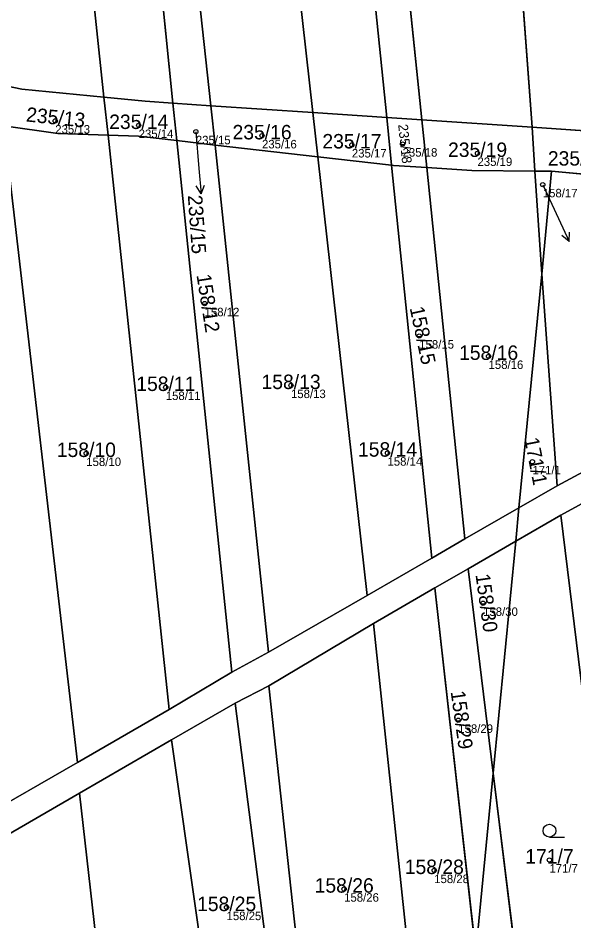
# Model space of a CAD drawing. Extents: x -603967 to -594699, y -1179315 to -1165625.
# Drawn here: x -597643.2 to -597577.8, y -1172739.7 to -1172633.4 of the extents above; entities that cross this region are included whole.
import ezdxf

# ---------------------------------------------------------------- set-up
doc = ezdxf.new("R2010")
doc.units = 0
for name, color, linetype in [('Definiční body', 7, 'Continuous'), ('Hranice parcel', 7, 'Continuous'), ('Parcelní čísla', 7, 'Continuous'), ('Polygon parcely', 7, 'Continuous'), ('Pop  PČ popisy', 7, 'Continuous'), ('Značky kultur', 7, 'Continuous')]:
    doc.layers.add(name, color=color, linetype=linetype)

msp = doc.modelspace()

# ---------------------------------------------------------------- linework, layer by layer
at = {"layer": 'Definiční body'}
for centre in [(-597638.84, -1172645.53994), (-597629.03, -1172646.06994), (-597622.3, -1172646.80994), (-597614.52, -1172647.28994), (-597603.95, -1172648.35994), (-597597.98, -1172648.25994), (-597589.17, -1172649.35994), (-597581.49, -1172653.04994), (-597621.27, -1172667.04994), (-597596.02, -1172670.85994), (-597587.87, -1172673.24994), (-597625.84, -1172676.90994), (-597611.11, -1172676.67994), (-597635.19, -1172684.67994), (-597599.76, -1172684.63994), (-597582.71, -1172685.65994), (-597588.51, -1172702.31994), (-597591.43, -1172716.08994), (-597580.71, -1172732.53994), (-597594.26, -1172733.76994), (-597604.86, -1172735.95994), (-597618.69, -1172738.12994)]:
    msp.add_circle(centre, 0.25, dxfattribs=at)
at = {"layer": 'Hranice parcel'}
for p, q in [((-597595.71, -1172645.42), (-597602.44, -1172580.37)), ((-597599.85, -1172645.14), (-597606.4, -1172581.35)), ((-597608.52, -1172644.56), (-597615.36, -1172583.75)), ((-597620.53, -1172643.75), (-597626.74, -1172586.73)), ((-597625, -1172643.45), (-597630.6, -1172587.79)), ((-597633.11, -1172642.75), (-597638.71, -1172589.91)), ((-597582.75, -1172646.29), (-597586.09, -1172601.2)), ((-597632.63, -1172647.22), (-597633.11, -1172642.75)), ((-597624.54, -1172647.86), (-597625, -1172643.45)), ((-597620.53, -1172643.75), (-597625, -1172643.45)), ((-597608.52, -1172644.56), (-597620.53, -1172643.75)), ((-597620.04, -1172648.38), (-597620.53, -1172643.75)), ((-597599.85, -1172645.14), (-597608.52, -1172644.56)), ((-597607.94, -1172649.76), (-597608.52, -1172644.56)), ((-597599.28, -1172650.75), (-597599.85, -1172645.14)), ((-597595.71, -1172645.42), (-597599.85, -1172645.14)), ((-597582.75, -1172646.29), (-597595.71, -1172645.42)), ((-597595.13, -1172651.03), (-597595.71, -1172645.42)), ((-597636.23, -1172721.05), (-597644.88, -1172646.12)), ((-597582.41, -1172651.45), (-597582.75, -1172646.29)), ((-597570.89, -1172647.09), (-597582.75, -1172646.29)), ((-597625.42, -1172714.81), (-597632.63, -1172647.22)), ((-597620.04, -1172648.38), (-597624.54, -1172647.86)), ((-597618.07, -1172710.43), (-597624.54, -1172647.86)), ((-597607.94, -1172649.76), (-597620.04, -1172648.38)), ((-597613.76, -1172708.09), (-597620.04, -1172648.38)), ((-597602.16, -1172701.4), (-597607.94, -1172649.76)), ((-597599.28, -1172650.75), (-597607.94, -1172649.76)), ((-597594.54, -1172697), (-597599.28, -1172650.75)), ((-597590.64, -1172694.75), (-597595.13, -1172651.03)), ((-597581.62, -1172663.59), (-597582.41, -1172651.45)), ((-597580.45, -1172651.47), (-597582.41, -1172651.45)), ((-597581.62, -1172663.59), (-597580.45, -1172651.47)), ((-597570.45, -1172652.4), (-597580.45, -1172651.47)), ((-597584.29, -1172691.09), (-597581.62, -1172663.59)), ((-597579.81, -1172688.5), (-597581.62, -1172663.59)), ((-597579.81, -1172688.5), (-597568.01, -1172682.14)), ((-597567.75, -1172685.61), (-597579.38, -1172691.97)), ((-597584.29, -1172691.09), (-597579.81, -1172688.5)), ((-597590.64, -1172694.75), (-597584.29, -1172691.09)), ((-597584.67, -1172695.02), (-597584.29, -1172691.09)), ((-597579.38, -1172691.97), (-597584.67, -1172695.02)), ((-597570.19, -1172766.78), (-597579.38, -1172691.97)), ((-597594.54, -1172697), (-597590.64, -1172694.75)), ((-597584.67, -1172695.02), (-597590.28, -1172698.26)), ((-597587.32, -1172722.3), (-597584.67, -1172695.02)), ((-597602.16, -1172701.4), (-597594.54, -1172697)), ((-597590.28, -1172698.26), (-597594.18, -1172700.51)), ((-597587.32, -1172722.3), (-597590.28, -1172698.26)), ((-597594.18, -1172700.51), (-597601.41, -1172704.69)), ((-597589.37, -1172743.38), (-597594.18, -1172700.51)), ((-597613.76, -1172708.09), (-597602.16, -1172701.4)), ((-597601.41, -1172704.69), (-597613.71, -1172712.02)), ((-597595.22, -1172763.42), (-597601.41, -1172704.69)), ((-597618.07, -1172710.43), (-597613.76, -1172708.09)), ((-597625.42, -1172714.81), (-597618.07, -1172710.43)), ((-597613.71, -1172712.02), (-597617.67, -1172714.08)), ((-597613.71, -1172712.02), (-597608.32, -1172761.82)), ((-597617.67, -1172714.08), (-597625.15, -1172718.4)), ((-597611.6, -1172761.42), (-597617.67, -1172714.08)), ((-597636.23, -1172721.05), (-597625.42, -1172714.81)), ((-597625.15, -1172718.4), (-597635.98, -1172724.66)), ((-597619.16, -1172760.5), (-597625.15, -1172718.4)), ((-597647.97, -1172727.83), (-597636.23, -1172721.05)), ((-597589.37, -1172743.38), (-597587.32, -1172722.3)), ((-597582.05, -1172765.17), (-597587.32, -1172722.3)), ((-597635.98, -1172724.66), (-597647.03, -1172731.05)), ((-597632.1, -1172758.92), (-597635.98, -1172724.66))]:
    msp.add_line(p, q, dxfattribs=at)
for points in [[(-597633.11, -1172642.75), (-597642.79, -1172641.8), (-597645.44, -1172641.25)], [(-597625, -1172643.45), (-597628.25, -1172643.23), (-597633.11, -1172642.75)], [(-597632.63, -1172647.22), (-597638.53, -1172647.02), (-597644.88, -1172646.12)], [(-597624.54, -1172647.86), (-597629.05, -1172647.34), (-597632.63, -1172647.22)], [(-597595.13, -1172651.03), (-597599.05, -1172650.78), (-597599.28, -1172650.75)], [(-597582.41, -1172651.45), (-597589.85, -1172651.37), (-597595.13, -1172651.03)]]:
    msp.add_lwpolyline(points, dxfattribs=at)
at = {"layer": 'Polygon parcely'}
for points in [[(-597582.75, -1172646.29), (-597586.09, -1172601.2), (-597597.44, -1172579.14), (-597602.44, -1172580.37), (-597595.71, -1172645.42)], [(-597595.71, -1172645.42), (-597602.44, -1172580.37), (-597606.4, -1172581.35), (-597599.85, -1172645.14)], [(-597599.85, -1172645.14), (-597606.4, -1172581.35), (-597615.36, -1172583.75), (-597608.52, -1172644.56)], [(-597608.52, -1172644.56), (-597615.36, -1172583.75), (-597626.74, -1172586.73), (-597620.53, -1172643.75)], [(-597620.53, -1172643.75), (-597626.74, -1172586.73), (-597630.6, -1172587.79), (-597625, -1172643.45)], [(-597625, -1172643.45), (-597630.6, -1172587.79), (-597638.71, -1172589.91), (-597633.11, -1172642.75), (-597628.25, -1172643.23)], [(-597633.11, -1172642.75), (-597638.71, -1172589.91), (-597650.89, -1172592.98), (-597645.44, -1172641.25), (-597642.79, -1172641.8)], [(-597570.89, -1172647.09), (-597573.46, -1172619.88), (-597578.23, -1172616.23), (-597586.09, -1172601.2), (-597582.75, -1172646.29)], [(-597633.11, -1172642.75), (-597642.79, -1172641.8), (-597645.44, -1172641.25), (-597644.88, -1172646.12), (-597638.53, -1172647.02), (-597632.63, -1172647.22)], [(-597628.25, -1172643.23), (-597633.11, -1172642.75), (-597632.63, -1172647.22), (-597629.05, -1172647.34), (-597624.54, -1172647.86), (-597625, -1172643.45)], [(-597655.38, -1172644.11), (-597657.48, -1172643.42), (-597647.97, -1172727.83), (-597636.23, -1172721.05), (-597644.88, -1172646.12), (-597647.29, -1172645.78)], [(-597625, -1172643.45), (-597624.54, -1172647.86), (-597620.04, -1172648.38), (-597620.53, -1172643.75)], [(-597620.53, -1172643.75), (-597620.04, -1172648.38), (-597607.94, -1172649.76), (-597608.52, -1172644.56)], [(-597599.85, -1172645.14), (-597608.52, -1172644.56), (-597607.94, -1172649.76), (-597599.28, -1172650.75)], [(-597595.13, -1172651.03), (-597595.71, -1172645.42), (-597599.85, -1172645.14), (-597599.28, -1172650.75), (-597599.05, -1172650.78)], [(-597582.75, -1172646.29), (-597595.71, -1172645.42), (-597595.13, -1172651.03), (-597589.85, -1172651.37), (-597582.41, -1172651.45)], [(-597625.42, -1172714.81), (-597632.63, -1172647.22), (-597638.53, -1172647.02), (-597644.88, -1172646.12), (-597636.23, -1172721.05)], [(-597570.89, -1172647.09), (-597582.75, -1172646.29), (-597582.41, -1172651.45), (-597580.45, -1172651.47), (-597570.45, -1172652.4)], [(-597629.05, -1172647.34), (-597632.63, -1172647.22), (-597625.42, -1172714.81), (-597618.07, -1172710.43), (-597624.54, -1172647.86)], [(-597624.54, -1172647.86), (-597618.07, -1172710.43), (-597613.76, -1172708.09), (-597620.04, -1172648.38)], [(-597607.94, -1172649.76), (-597620.04, -1172648.38), (-597613.76, -1172708.09), (-597602.16, -1172701.4)], [(-597599.28, -1172650.75), (-597607.94, -1172649.76), (-597602.16, -1172701.4), (-597594.54, -1172697)], [(-597595.13, -1172651.03), (-597599.05, -1172650.78), (-597599.28, -1172650.75), (-597594.54, -1172697), (-597590.64, -1172694.75)], [(-597582.41, -1172651.45), (-597589.85, -1172651.37), (-597595.13, -1172651.03), (-597590.64, -1172694.75), (-597584.29, -1172691.09), (-597581.62, -1172663.59)], [(-597581.62, -1172663.59), (-597580.45, -1172651.47), (-597582.41, -1172651.45)], [(-597568.01, -1172682.14), (-597570.45, -1172652.4), (-597580.45, -1172651.47), (-597581.62, -1172663.59), (-597579.81, -1172688.5)], [(-597579.81, -1172688.5), (-597581.62, -1172663.59), (-597584.29, -1172691.09)], [(-597560.36, -1172678.01), (-597568.01, -1172682.14), (-597579.81, -1172688.5), (-597584.29, -1172691.09), (-597584.67, -1172695.02), (-597579.38, -1172691.97), (-597567.75, -1172685.61), (-597560.72, -1172681.78)], [(-597570.19, -1172766.78), (-597568.89, -1172766.96), (-597564.18, -1172717.82), (-597567.75, -1172685.61), (-597579.38, -1172691.97)], [(-597579.38, -1172691.97), (-597584.67, -1172695.02), (-597587.32, -1172722.3), (-597582.05, -1172765.17), (-597570.19, -1172766.78)], [(-597587.32, -1172722.3), (-597584.67, -1172695.02), (-597590.28, -1172698.26)], [(-597589.37, -1172743.38), (-597587.32, -1172722.3), (-597590.28, -1172698.26), (-597594.18, -1172700.51)], [(-597594.18, -1172700.51), (-597601.41, -1172704.69), (-597595.22, -1172763.42), (-597591.36, -1172763.89), (-597589.37, -1172743.38)], [(-597595.22, -1172763.42), (-597601.41, -1172704.69), (-597613.71, -1172712.02), (-597608.32, -1172761.82)], [(-597611.6, -1172761.42), (-597608.32, -1172761.82), (-597613.71, -1172712.02), (-597617.67, -1172714.08)], [(-597617.67, -1172714.08), (-597625.15, -1172718.4), (-597619.16, -1172760.5), (-597611.6, -1172761.42)], [(-597625.15, -1172718.4), (-597635.98, -1172724.66), (-597632.1, -1172758.92), (-597619.16, -1172760.5)], [(-597582.05, -1172765.17), (-597587.32, -1172722.3), (-597589.37, -1172743.38), (-597587, -1172764.49)], [(-597635.98, -1172724.66), (-597647.03, -1172731.05), (-597644.22, -1172757.44), (-597632.1, -1172758.92)]]:
    msp.add_lwpolyline(points, close=True, dxfattribs=at)
msp.add_lwpolyline([(-597647.03, -1172731.05), (-597635.98, -1172724.66), (-597625.15, -1172718.4), (-597617.67, -1172714.08), (-597613.71, -1172712.02), (-597601.41, -1172704.69), (-597594.18, -1172700.51), (-597590.28, -1172698.26), (-597584.67, -1172695.02), (-597584.29, -1172691.09), (-597590.64, -1172694.75), (-597594.54, -1172697), (-597602.16, -1172701.4), (-597613.76, -1172708.09), (-597618.07, -1172710.43), (-597625.42, -1172714.81), (-597636.23, -1172721.05), (-597647.97, -1172727.83)], dxfattribs=at)
at = {"layer": 'Pop  PČ popisy'}
for p, q in [((-597622.3, -1172646.81), (-597621.95, -1172651.15)), ((-597621.95, -1172651.15), (-597621.688, -1172654.14)), ((-597621.688, -1172654.14), (-597622.275, -1172653.186)), ((-597621.688, -1172654.14), (-597621.277, -1172653.098)), ((-597581.49, -1172653.05), (-597579.64, -1172657.02)), ((-597579.64, -1172657.02), (-597578.372, -1172659.74)), ((-597578.372, -1172659.74), (-597578.341, -1172658.621)), ((-597578.372, -1172659.74), (-597579.249, -1172659.044))]:
    msp.add_line(p, q, dxfattribs=at)
at = {"layer": 'Značky kultur'}
msp.add_line((-597580.703, -1172729.84), (-597578.953, -1172729.84), dxfattribs=at)
msp.add_circle((-597580.70286, -1172729.08981), 0.75, dxfattribs=at)

# ---------------------------------------------------------------- texts
at = {"layer": 'Definiční body'}
for s, p in [('235/13', (-597638.84, -1172647.029)), ('235/14', (-597629.03, -1172647.559)), ('235/15', (-597622.3, -1172648.299)), ('235/16', (-597614.52, -1172648.779)), ('235/17', (-597603.95, -1172649.849)), ('235/18', (-597597.98, -1172649.749)), ('235/19', (-597589.17, -1172650.849)), ('158/17', (-597581.49, -1172654.539)), ('158/12', (-597621.27, -1172668.539)), ('158/15', (-597596.02, -1172672.349)), ('158/16', (-597587.87, -1172674.739)), ('158/11', (-597625.84, -1172678.399)), ('158/13', (-597611.11, -1172678.169)), ('158/10', (-597635.19, -1172686.169)), ('158/14', (-597599.76, -1172686.129)), ('171/1', (-597582.71, -1172687.149)), ('158/30', (-597588.51, -1172703.809)), ('158/29', (-597591.43, -1172717.579)), ('171/7', (-597580.71, -1172734.029)), ('158/28', (-597594.26, -1172735.259)), ('158/26', (-597604.86, -1172737.449)), ('158/25', (-597618.69, -1172739.619))]:
    msp.add_text(s, height=0.999996, dxfattribs=at).set_placement(p)
at = {"layer": 'Parcelní čísla'}
for s, height, rotation, p in [('235/13', 1.699998, 354, (-597642.331, -1172645.6)), ('235/18', 1.14, 275.9999972, (-597598.506, -1172645.977)), ('235/15', 1.699998, 274, (-597623.249, -1172654.318)), ('158/12', 1.699998, 279, (-597622.232, -1172663.692)), ('158/15', 1.699998, 282, (-597597.156, -1172667.557)), ('171/1', 1.699998, 281, (-597583.668, -1172682.957)), ('158/30', 1.699998, 278, (-597589.413, -1172698.946)), ('158/29', 1.699998, 278, (-597592.333, -1172712.716))]:
    msp.add_text(s, height=height, rotation=rotation, dxfattribs=at).set_placement(p)
for s, p in [('235/14', (-597632.496, -1172646.495)), ('235/16', (-597617.986, -1172647.715)), ('235/17', (-597607.416, -1172648.785)), ('235/19', (-597592.636, -1172649.785)), ('235/20', (-597580.896, -1172650.805)), ('158/16', (-597591.336, -1172673.675)), ('158/11', (-597629.306, -1172677.335)), ('158/13', (-597614.576, -1172677.105)), ('158/14', (-597603.226, -1172685.065)), ('158/10', (-597638.656, -1172685.105)), ('171/7', (-597583.546, -1172732.965)), ('158/28', (-597597.726, -1172734.195)), ('158/26', (-597608.326, -1172736.385)), ('158/25', (-597622.156, -1172738.555))]:
    msp.add_text(s, height=1.699998, dxfattribs=at).set_placement(p)

doc.saveas('drawing.dxf')
